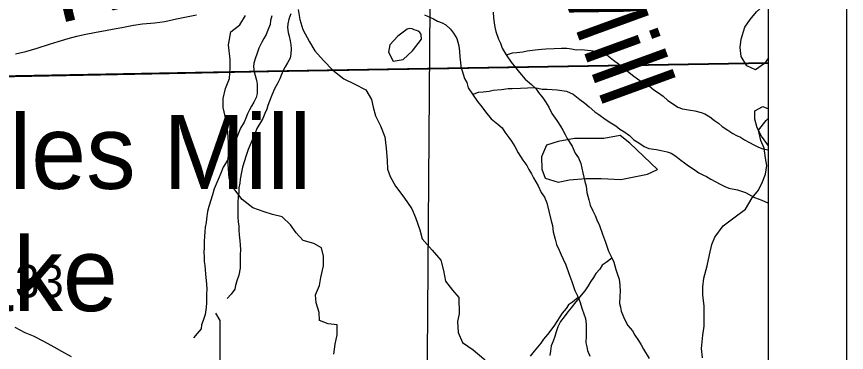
# Model space of a CAD drawing. Extents: x -21.1 to 50.3, y 0 to 22.1.
# Drawn here: x 7.937 to 9, y 17.471 to 17.901 of the extents above; entities that cross this region are included whole.
import ezdxf

# ---------------------------------------------------------------- set-up
doc = ezdxf.new("R2010")
doc.units = 0
for name, color, linetype in [('GM_X_County', 7, 'Continuous'), ('GM_X_County_Road', 7, 'Continuous'), ('GM_X_Major_Lake', 7, 'Continuous'), ('GM_X_Major_Lake_Text', 7, 'Continuous'), ('GM_X_Minor_Lake', 7, 'Continuous'), ('GM_X_Minor_River', 7, 'Continuous'), ('GM_X_Minor_River_Text', 7, 'Continuous'), ('GM_X_Section', 7, 'Continuous'), ('GM_X_Section_Text', 7, 'Continuous'), ('GM_X_State_Route', 7, 'Continuous'), ('GM_X_Township_Road', 7, 'Continuous'), ('SH_Cut_Line', 7, 'Continuous'), ('SH_Data', 7, 'Continuous')]:
    doc.layers.add(name, color=color, linetype=linetype)

msp = doc.modelspace()

# ---------------------------------------------------------------- linework, layer by layer
at = {"layer": 'GM_X_County'}
msp.add_lwpolyline([(8.9, 14.7464), (8.9, 20.9), (2.1, 20.9), (2.1, 14.1), (8.8932, 14.1)], dxfattribs=at)
at = {"layer": 'GM_X_County_Road'}
for p, q in [((8.2597, 17.8307), (8.9, 17.8416)), ((7.8764, 17.8236), (8.132, 17.8283))]:
    msp.add_line(p, q, dxfattribs=at)
msp.add_lwpolyline([(8.132, 17.8283), (8.2578, 17.8307), (8.2597, 17.8307)], dxfattribs=at)
at = {"layer": 'GM_X_Major_Lake'}
for points in [[(8.9, 17.8485), (8.8951, 17.8411), (8.8833, 17.8332), (8.8723, 17.8382), (8.8651, 17.85), (8.8637, 17.8618), (8.8652, 17.8724), (8.8698, 17.8876), (8.8767, 17.8975), (8.8847, 17.9073), (8.8973, 17.9186), (8.9, 17.9214)], [(8.2973, 17.9105), (8.2996, 17.8976), (8.3034, 17.8847), (8.3121, 17.8691), (8.3189, 17.8574), (8.3299, 17.8452), (8.342, 17.8327), (8.356, 17.8217), (8.3693, 17.8153), (8.3841, 17.8073), (8.3913, 17.7952), (8.3935, 17.7853), (8.3966, 17.774), (8.403, 17.7611), (8.4083, 17.747), (8.4102, 17.7326), (8.4113, 17.7167), (8.4121, 17.7057), (8.4155, 17.6962), (8.4223, 17.6841), (8.4329, 17.67), (8.4431, 17.6549), (8.4477, 17.6439), (8.4534, 17.6279), (8.4564, 17.6166), (8.4693, 17.6018), (8.4802, 17.5889), (8.4836, 17.5756), (8.4863, 17.5623), (8.495, 17.5506), (8.5033, 17.5411), (8.5039, 17.5201)], [(8.4373, 17.8853), (8.4251, 17.8763), (8.4151, 17.865), (8.4131, 17.8555), (8.4191, 17.8441), (8.432, 17.8463), (8.4438, 17.8575), (8.4553, 17.8722), (8.4549, 17.8778)], [(8.4549, 17.8778), (8.4545, 17.8792), (8.4532, 17.8809), (8.4513, 17.8824), (8.4491, 17.8834), (8.4462, 17.8845), (8.4436, 17.8856), (8.4399, 17.8862), (8.4373, 17.8853)], [(8.9, 17.7354), (8.8979, 17.7385), (8.8914, 17.748), (8.8857, 17.7586), (8.8827, 17.7696), (8.8827, 17.7803), (8.893, 17.786), (8.9, 17.7832)], [(8.5039, 17.5201), (8.5016, 17.5103), (8.5023, 17.4962), (8.5082, 17.4833), (8.5215, 17.4741), (8.5354, 17.4626), (8.5479, 17.4496), (8.5542, 17.4371), (8.5583, 17.4234), (8.5605, 17.4124), (8.5698, 17.3776)]]:
    msp.add_lwpolyline(points, dxfattribs=at)
at = {"layer": 'GM_X_Minor_Lake'}
for points in [[(8.7223, 17.739), (8.7099, 17.749), (8.6893, 17.7451), (8.6681, 17.7449), (8.6514, 17.7451), (8.6305, 17.7411), (8.6156, 17.7363), (8.6094, 17.7216), (8.6096, 17.7056), (8.614, 17.6942), (8.6307, 17.6891), (8.6451, 17.692), (8.666, 17.6937), (8.6858, 17.6938), (8.7108, 17.6924), (8.7302, 17.6964), (8.745, 17.6993), (8.758, 17.7053)], [(8.758, 17.7053), (8.7223, 17.739)]]:
    msp.add_lwpolyline(points, dxfattribs=at)
at = {"layer": 'GM_X_Minor_River'}
for points in [[(7.9351, 17.8535), (7.9484, 17.8564), (7.9629, 17.8607), (7.9789, 17.8658), (7.99, 17.8694), (8.0026, 17.873), (8.0137, 17.8763), (8.0232, 17.8784), (8.0384, 17.8812), (8.0506, 17.8833), (8.0617, 17.8854), (8.0716, 17.8872), (8.0864, 17.8903), (8.0979, 17.8921), (8.1138, 17.8933), (8.1264, 17.8951), (8.1416, 17.8986), (8.1542, 17.9011), (8.1672, 17.9036)], [(8.2636, 17.9021), (8.2621, 17.8964), (8.2614, 17.8911), (8.2584, 17.8839), (8.2565, 17.8785), (8.2535, 17.8732), (8.2509, 17.8683), (8.2471, 17.861), (8.2449, 17.8542), (8.2422, 17.8473), (8.2408, 17.8416), (8.2404, 17.8367), (8.2412, 17.8306), (8.2424, 17.8257), (8.2439, 17.8196), (8.2447, 17.8147), (8.2451, 17.8093), (8.2448, 17.8029), (8.2437, 17.7976), (8.2406, 17.7915), (8.2376, 17.7865), (8.235, 17.7816), (8.2327, 17.7766), (8.2305, 17.7709), (8.2282, 17.7659), (8.2237, 17.7583), (8.2203, 17.7499), (8.2173, 17.7423), (8.2154, 17.737), (8.214, 17.7321), (8.2113, 17.7263), (8.2087, 17.7202), (8.2045, 17.713), (8.2015, 17.7081), (8.1985, 17.7004), (8.1963, 17.6955), (8.1925, 17.6863), (8.1899, 17.6803), (8.1876, 17.6726), (8.1828, 17.6578), (8.1813, 17.6513), (8.1798, 17.6422), (8.1795, 17.6373), (8.1784, 17.6312), (8.178, 17.6255), (8.1773, 17.6198), (8.1769, 17.6129), (8.177, 17.6053), (8.1766, 17.5989), (8.177, 17.5936), (8.1771, 17.5875), (8.1779, 17.5822), (8.1783, 17.5769), (8.1787, 17.5712), (8.1795, 17.5632), (8.1799, 17.5583), (8.1803, 17.5518), (8.18, 17.5457), (8.18, 17.5343), (8.1797, 17.5282), (8.1782, 17.5195), (8.1756, 17.5119), (8.1737, 17.5062), (8.173, 17.5012), (8.1681, 17.4951), (8.1632, 17.4894)], [(8.2882, 17.9047), (8.2855, 17.8978), (8.284, 17.8921), (8.2837, 17.8872), (8.2845, 17.8811), (8.2857, 17.8762), (8.2872, 17.8701), (8.288, 17.8652), (8.2884, 17.8599), (8.2881, 17.8534), (8.287, 17.8481), (8.2839, 17.842), (8.2809, 17.837), (8.2783, 17.8321), (8.276, 17.8271), (8.2738, 17.8214), (8.2715, 17.8165), (8.267, 17.8088), (8.2636, 17.8005), (8.2606, 17.7928), (8.2587, 17.7875), (8.2572, 17.7826), (8.2546, 17.7769), (8.252, 17.7708), (8.2478, 17.7635), (8.2448, 17.7586), (8.2418, 17.751), (8.2396, 17.746), (8.2358, 17.7369), (8.2332, 17.7308), (8.2309, 17.7232), (8.2261, 17.7083), (8.2246, 17.7019), (8.2231, 17.6927), (8.2228, 17.6878), (8.2216, 17.6817), (8.2213, 17.676), (8.2206, 17.6703), (8.2202, 17.6635), (8.2203, 17.6559), (8.2199, 17.6494), (8.2203, 17.6441), (8.2204, 17.638), (8.2212, 17.6327), (8.2216, 17.6274), (8.222, 17.6217), (8.2228, 17.6137), (8.2232, 17.6088), (8.2236, 17.6023), (8.2233, 17.5962), (8.2233, 17.5848), (8.223, 17.5788), (8.2215, 17.57), (8.2189, 17.5624), (8.217, 17.5567), (8.2163, 17.5518), (8.2114, 17.5456), (8.2064, 17.5399)], [(8.2105, 17.8356), (8.2105, 17.8462), (8.208, 17.8652), (8.2113, 17.8819), (8.2226, 17.8908), (8.2301, 17.9026)], [(8.4593, 17.9036), (8.4707, 17.8983), (8.4761, 17.8953), (8.4818, 17.8931), (8.4868, 17.8908), (8.4925, 17.8852), (8.4963, 17.8802), (8.5009, 17.8734), (8.5033, 17.8636), (8.5041, 17.8564), (8.5045, 17.8491), (8.5053, 17.8427), (8.5061, 17.8374), (8.5076, 17.8317), (8.5107, 17.8218), (8.5134, 17.8169), (8.5154, 17.8101), (8.5207, 17.8017), (8.5273, 17.7923), (8.5326, 17.7855), (8.5376, 17.779), (8.5449, 17.7703), (8.5533, 17.7636), (8.5587, 17.7586), (8.5621, 17.7533), (8.5675, 17.7465), (8.5709, 17.7416), (8.5752, 17.7348), (8.5794, 17.7265), (8.5855, 17.7174), (8.5905, 17.7102), (8.5932, 17.7053)], [(8.5474, 17.9069), (8.5478, 17.8997), (8.5486, 17.8932), (8.5494, 17.8879), (8.5509, 17.8822), (8.554, 17.8723), (8.5567, 17.8674), (8.5587, 17.8606), (8.564, 17.8523), (8.5706, 17.8428), (8.5759, 17.836), (8.5809, 17.8296), (8.5882, 17.8209), (8.5966, 17.8141), (8.602, 17.8092), (8.6054, 17.8039), (8.6108, 17.7971), (8.6142, 17.7921), (8.6185, 17.7853), (8.6227, 17.777), (8.6288, 17.7679), (8.6338, 17.7607), (8.6365, 17.7558)], [(8.5642, 17.8521), (8.572, 17.855), (8.5777, 17.8554), (8.5853, 17.8562), (8.5907, 17.8573), (8.6013, 17.8585), (8.6097, 17.8597), (8.615, 17.8598), (8.6257, 17.8602), (8.6348, 17.8606), (8.6416, 17.8607), (8.6477, 17.8599), (8.6535, 17.8588), (8.6599, 17.8589), (8.6725, 17.8578), (8.6786, 17.8571), (8.6847, 17.856), (8.6931, 17.8522), (8.7015, 17.8454), (8.708, 17.8409), (8.7137, 17.836), (8.721, 17.83), (8.726, 17.8262), (8.734, 17.8202), (8.7416, 17.8156), (8.7477, 17.8119), (8.7531, 17.8073), (8.7581, 17.8043), (8.7653, 17.7994), (8.771, 17.7938), (8.7772, 17.79), (8.784, 17.7851), (8.7901, 17.7829), (8.8, 17.7814), (8.8058, 17.7803), (8.8138, 17.7784), (8.8187, 17.7766), (8.8248, 17.7728), (8.831, 17.7679), (8.8359, 17.7645), (8.8409, 17.7603), (8.8482, 17.7558), (8.8543, 17.7513), (8.8592, 17.749), (8.8642, 17.7468), (8.8695, 17.7434), (8.876, 17.74), (8.8814, 17.737), (8.8875, 17.734), (8.8928, 17.7318), (8.9, 17.7303)], [(8.3433, 17.4687), (8.345, 17.4812), (8.3476, 17.4934), (8.3475, 17.5063), (8.3357, 17.5073), (8.3247, 17.5118), (8.3242, 17.522), (8.3207, 17.5345), (8.3198, 17.5448), (8.3246, 17.5566), (8.3264, 17.5669), (8.3301, 17.5817), (8.33, 17.5943), (8.3272, 17.6049), (8.3173, 17.6105), (8.304, 17.6142), (8.2948, 17.624), (8.2875, 17.6342), (8.2768, 17.6447), (8.2646, 17.6476), (8.254, 17.6509), (8.2395, 17.6561), (8.2257, 17.667), (8.215, 17.681), (8.2092, 17.6942), (8.2079, 17.7124), (8.2081, 17.7303), (8.208, 17.7402), (8.2071, 17.7531), (8.2051, 17.7683), (8.2015, 17.7849), (8.2014, 17.7963), (8.2043, 17.8089), (8.2095, 17.8219), (8.2105, 17.8356)], [(8.5209, 17.8016), (8.5287, 17.8044), (8.5344, 17.8049), (8.542, 17.8057), (8.5474, 17.8068), (8.558, 17.808), (8.5664, 17.8092), (8.5717, 17.8092), (8.5824, 17.8097), (8.5915, 17.8101), (8.5984, 17.8102), (8.6044, 17.8094), (8.6102, 17.8083), (8.6166, 17.8084), (8.6292, 17.8073), (8.6353, 17.8066), (8.6414, 17.8055), (8.6498, 17.8017), (8.6582, 17.7949), (8.6647, 17.7904), (8.6704, 17.7855), (8.6777, 17.7794), (8.6827, 17.7757), (8.6907, 17.7696), (8.6983, 17.7651), (8.7044, 17.7614), (8.7098, 17.7568), (8.7148, 17.7538), (8.722, 17.7489), (8.7278, 17.7432), (8.7339, 17.7395), (8.7408, 17.7346), (8.7469, 17.7323), (8.7568, 17.7309), (8.7625, 17.7298), (8.7705, 17.7279), (8.7754, 17.726), (8.7815, 17.7223), (8.7877, 17.7174), (8.7926, 17.714), (8.7976, 17.7098), (8.8049, 17.7053), (8.811, 17.7008), (8.8159, 17.6985), (8.8209, 17.6963), (8.8262, 17.6929), (8.8327, 17.6895), (8.8381, 17.6865), (8.8442, 17.6835), (8.8495, 17.6812), (8.8603, 17.679)], [(8.8154, 17.464), (8.8141, 17.4757), (8.8162, 17.4928), (8.8177, 17.5046), (8.8179, 17.5187), (8.8178, 17.5301), (8.8162, 17.5445), (8.8161, 17.5548), (8.8175, 17.5658), (8.8215, 17.5818), (8.8244, 17.5959), (8.8277, 17.6092), (8.8314, 17.6187), (8.8419, 17.6329), (8.8559, 17.6433), (8.8706, 17.6544), (8.8792, 17.6689), (8.8874, 17.6789), (8.8923, 17.6896), (8.8964, 17.6991), (8.8982, 17.7102), (8.8965, 17.7196), (8.8945, 17.7325), (8.8903, 17.7424), (8.8875, 17.7556), (8.8973, 17.7679), (8.9, 17.771)], [(8.6365, 17.7558), (8.6396, 17.7501), (8.6423, 17.7452), (8.6484, 17.735), (8.6523, 17.7262), (8.6565, 17.7202), (8.6596, 17.713), (8.6623, 17.7008), (8.665, 17.6898), (8.6666, 17.6838), (8.6674, 17.6758), (8.6701, 17.6663), (8.6717, 17.6595), (8.6752, 17.6523), (8.6779, 17.6462), (8.6802, 17.6409), (8.6836, 17.6337), (8.6875, 17.6224), (8.6914, 17.6121), (8.6952, 17.6007), (8.6987, 17.5939), (8.7018, 17.5867), (8.7045, 17.5769), (8.7068, 17.5708), (8.7088, 17.5647), (8.7096, 17.5571), (8.71, 17.5488), (8.7096, 17.5431), (8.7093, 17.5336), (8.7105, 17.5286), (8.7113, 17.5237), (8.7144, 17.5165), (8.7171, 17.5108), (8.7197, 17.5055), (8.7259, 17.4983), (8.729, 17.4927), (8.7336, 17.4862), (8.737, 17.4805), (8.7401, 17.4749), (8.7474, 17.4631)], [(8.5932, 17.7053), (8.5963, 17.6996), (8.599, 17.6947), (8.6051, 17.6844), (8.609, 17.6757), (8.6132, 17.6697), (8.6163, 17.6625), (8.619, 17.6503), (8.6218, 17.6393), (8.6233, 17.6333), (8.6241, 17.6253), (8.6268, 17.6158), (8.6284, 17.609), (8.6319, 17.6018), (8.6346, 17.5957), (8.6369, 17.5904), (8.6403, 17.5832), (8.6442, 17.5718), (8.6481, 17.5616), (8.6519, 17.5502), (8.6554, 17.5434), (8.6585, 17.5362), (8.6612, 17.5263), (8.6635, 17.5203), (8.6655, 17.5142), (8.6663, 17.5066), (8.6667, 17.4983), (8.6664, 17.4926), (8.666, 17.4831), (8.6672, 17.4781), (8.668, 17.4732), (8.6711, 17.466)], [(8.8603, 17.679), (8.8707, 17.6756), (8.8821, 17.6695), (8.8916, 17.6658), (8.9, 17.6623)], [(8.6996, 17.5917), (8.6923, 17.5859), (8.687, 17.5825), (8.6839, 17.5775), (8.679, 17.5718), (8.676, 17.5668), (8.6722, 17.5611), (8.6692, 17.5561), (8.6647, 17.5497), (8.6601, 17.5443), (8.6552, 17.5382), (8.6515, 17.5333), (8.6473, 17.5279), (8.6431, 17.523), (8.6382, 17.5165), (8.6337, 17.5104), (8.6303, 17.5035), (8.6281, 17.497), (8.6262, 17.4913), (8.6243, 17.4852), (8.6217, 17.4791), (8.6206, 17.4723), (8.6199, 17.467)], [(8.6564, 17.5412), (8.649, 17.5354), (8.6437, 17.5319), (8.6407, 17.527), (8.6357, 17.5213), (8.6327, 17.5163), (8.6289, 17.5106), (8.6259, 17.5056), (8.6214, 17.4992), (8.6169, 17.4938), (8.6119, 17.4877), (8.6082, 17.4827), (8.604, 17.4774), (8.5998, 17.4724), (8.5949, 17.466)], [(8.0068, 17.4651), (7.9947, 17.472), (7.9849, 17.4774), (7.9717, 17.4847), (7.9584, 17.4916), (7.9475, 17.4958), (7.9346, 17.5028)]]:
    msp.add_lwpolyline(points, dxfattribs=at)
at = {"layer": 'GM_X_Section'}
msp.add_lwpolyline([(7.4621, 18.1346), (8.4678, 18.1394), (8.46, 17.1311), (8.3964, 17.1315), (7.4753, 17.1323)], close=True, dxfattribs=at)
at = {"layer": 'GM_X_State_Route'}
msp.add_lwpolyline([(8.9, 17.8422), (8.9, 20.9), (6.5295, 20.9), (6.5298, 20.3986), (6.5227, 19.3467), (6.5225, 18.9778), (6.5223, 18.3569), (6.522, 17.8104), (6.6641, 17.812), (6.7, 17.8119), (6.9093, 17.8143), (7.5837, 17.8195), (7.8664, 17.8239), (8.2576, 17.8312)], close=True, dxfattribs=at)
msp.add_lwpolyline([(8.9, 14.1), (8.9, 17.8422), (8.2576, 17.8312), (7.8664, 17.8239), (7.5837, 17.8195), (6.9093, 17.8143), (6.7, 17.8119), (6.6641, 17.812), (6.522, 17.8104), (6.5205, 17.7208), (6.5201, 17.6965), (6.5222, 16.8567), (6.5232, 16.4681), (6.5212, 16.2452), (6.5198, 16.0826), (6.5159, 15.4923), (6.5146, 15.3031), (6.514, 15.0936), (6.5146, 15.0349), (6.5142, 14.9441), (6.5128, 14.6032)], dxfattribs=at)
at = {"layer": 'GM_X_Township_Road'}
msp.add_lwpolyline([(8.2178, 17.3832), (8.2166, 17.3937), (8.214, 17.4018), (8.2096, 17.4101), (8.2055, 17.416), (8.2026, 17.4235), (8.1997, 17.4289), (8.1973, 17.4377), (8.1974, 17.5119), (8.1921, 17.5211)], dxfattribs=at)
at = {"layer": 'SH_Cut_Line'}
msp.add_lwpolyline([(6.5099, 14.1), (8.9, 14.1), (8.9, 20.9), (6.5295, 20.9), (6.5298, 20.3986), (6.5227, 19.3467), (6.5225, 18.9778), (6.5223, 18.3569), (6.522, 17.8104), (6.5205, 17.7208), (6.5201, 17.6965), (6.5222, 16.8567), (6.5232, 16.4681), (6.5212, 16.2452), (6.5198, 16.0826), (6.5159, 15.4923), (6.5146, 15.3031), (6.514, 15.0936), (6.5146, 15.0349), (6.5142, 14.9441), (6.5128, 14.6032), (6.513, 14.4147), (6.5111, 14.2942), (6.5113, 14.2435)], close=True, dxfattribs=at)
at = {"layer": 'SH_Data'}
msp.add_line((9, 21), (9, 14), dxfattribs=at)

# ---------------------------------------------------------------- texts
at = {"layer": 'GM_X_Major_Lake_Text'}
for s, height, rotation, p in [('Mill', 0.09473, 289.9962, (8.6253, 17.9601)), ('Charles Mill', 0.094718, 359.9981, (7.6527, 17.6805)), ('Lake', 0.09472, 359.9981, (7.7917, 17.5238))]:
    msp.add_text(s, height=height, rotation=rotation, dxfattribs=at).set_placement(p)
at = {"layer": 'GM_X_Minor_River_Text'}
msp.add_text('Run', height=0.09472, rotation=13.7754, dxfattribs=at).set_placement((7.99, 17.892))
at = {"layer": 'GM_X_Section_Text'}
msp.add_text('33', height=0.04186, rotation=0, dxfattribs=at).set_placement((7.9346, 17.5412))

doc.saveas('drawing.dxf')
